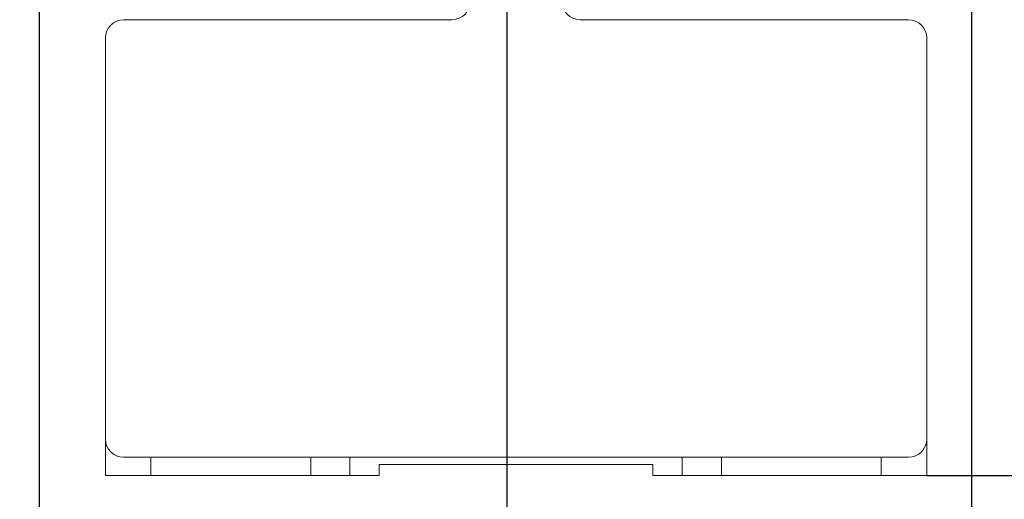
# Model space of a CAD drawing. Header units: millimetres. Extents: x 5437 to 18441, y -4466 to 3128.
# Tile 332 of 497: x 13336 to 13876, y -593 to -330. Entities that reach past the tile are written whole.
import ezdxf

# ---------------------------------------------------------------- set-up
doc = ezdxf.new("R2010")
doc.units = ezdxf.units.MM
doc.layers.add('1', color=7, linetype='Continuous', true_color=0xffffff)
doc.dimstyles.get("Standard").update_dxf_attribs({"dimtxt": 0.18, "dimasz": 0.18, "dimexe": 0.18, "dimexo": 0.0625, "dimgap": 0.09, "dimtad": 0, "dimtih": 1, "dimtoh": 1, "dimdec": 4, "dimzin": 0, "dimdsep": 46, "dimtxsty": 'Standard', "dimcen": 0.09, "dimadec": 0, "dimazin": 0, "dimtfac": 1, "dimtdec": 4, "dimtofl": 0, "dimtmove": 0, "dimatfit": 3, "dimfxl": 1, "dimtolj": 1, "dimtzin": 0, "dimarcsym": 0})

# ---------------------------------------------------------------- blocks, each defined once
blk = doc.blocks.new('*D3')
at = {"color": 0, "lineweight": -2, "transparency": 16777216}
for p, q in [((13674.15, 1169.56), (14135.36, 1169.56)), ((13833.15, -580.44), (14135.36, -580.44))]:
    blk.add_line(p, q, dxfattribs=at)
at = {"color": 0, "lineweight": 0, "transparency": 16777216}
for p, q in [((14135.18, 1089.56), (14135.18, 421.32)), ((14135.18, -500.44), (14135.18, 167.81))]:
    blk.add_line(p, q, dxfattribs=at)
at = {"color": 0, "lineweight": 20, "transparency": 16777216}
for points in [[(14121.85, 1089.56), (14148.51, 1089.56), (14135.18, 1169.56)], [(14121.85, -500.44), (14148.51, -500.44), (14135.18, -580.44)]]:
    blk.add_solid(points, dxfattribs=at)
at = {"layer": 'Defpoints', "color": 0, "lineweight": 20, "transparency": 16777216}
for p in [(13674.08, 1169.56), (13833.08, -580.44), (14135.18, -580.44)]:
    blk.add_point(p, dxfattribs=at)
at = {"color": 0, "lineweight": 20, "transparency": 16777216, "insert": (14135.18, 294.56), "char_height": 80, "attachment_point": 5, "rotation": 270}
blk.add_mtext('\\A1;1750', dxfattribs=at)
blk = doc.blocks.new('*D4')
at = {"color": 0, "lineweight": -2, "transparency": 16777216}
for p, q in [((13346.81, 234.5), (13346.81, -825.63)), ((13857.59, -64.5), (13857.59, -825.63))]:
    blk.add_line(p, q, dxfattribs=at)
at = {"color": 0, "lineweight": 0, "transparency": 16777216}
for p, q in [((13426.81, -825.45), (13508.78, -825.45)), ((13777.59, -825.45), (13695.62, -825.45))]:
    blk.add_line(p, q, dxfattribs=at)
at = {"color": 0, "lineweight": 20, "transparency": 16777216}
for points in [[(13426.81, -812.12), (13426.81, -838.79), (13346.81, -825.45)], [(13777.59, -812.12), (13777.59, -838.79), (13857.59, -825.45)]]:
    blk.add_solid(points, dxfattribs=at)
at = {"layer": 'Defpoints', "color": 0, "lineweight": 20, "transparency": 16777216}
for p in [(13346.81, 234.56), (13857.59, -64.44), (13346.81, -825.45)]:
    blk.add_point(p, dxfattribs=at)
at = {"color": 0, "lineweight": 20, "transparency": 16777216, "insert": (13602.2, -825.45), "char_height": 80, "attachment_point": 5}
blk.add_mtext('\\A1;515', dxfattribs=at)
blk = doc.blocks.new('*D5')
at = {"color": 0, "lineweight": -2, "transparency": 16777216}
for p, q in [((13603.08, -320.5), (13603.08, -694.53)), ((13346.81, -825.39), (13346.81, -694.17))]:
    blk.add_line(p, q, dxfattribs=at)
at = {"color": 0, "lineweight": 0, "transparency": 16777216}
for p, q in [((13346.81, -694.35), (13266.81, -694.35)), ((13523.08, -694.35), (13426.81, -694.35))]:
    blk.add_line(p, q, dxfattribs=at)
at = {"color": 0, "lineweight": 20, "transparency": 16777216}
for points in [[(13426.81, -681.02), (13426.81, -707.69), (13346.81, -694.35)], [(13523.08, -681.02), (13523.08, -707.69), (13603.08, -694.35)]]:
    blk.add_solid(points, dxfattribs=at)
at = {"layer": 'Defpoints', "color": 0, "lineweight": 20, "transparency": 16777216}
for p in [(13603.08, -320.44), (13346.81, -694.35), (13346.81, -825.45)]:
    blk.add_point(p, dxfattribs=at)
at = {"color": 0, "lineweight": 20, "transparency": 16777216, "insert": (13166.72, -694.35), "char_height": 80, "attachment_point": 5}
blk.add_mtext('\\A1;250', dxfattribs=at)

msp = doc.modelspace()

# ---------------------------------------------------------------- linework, layer by layer
at = {"layer": '1', "color": 0, "lineweight": 20}
for p, q in [((13393.08476, -330.43566), (13573.08476, -330.43566)), ((13643.08476, -330.43566), (13823.08476, -330.43566)), ((13383.08476, -560.43566), (13383.08476, -340.43566)), ((13833.08476, -560.43566), (13833.08476, -340.43566)), ((13383.08476, -580.43566), (13383.08476, -560.43598)), ((13833.08476, -580.43566), (13833.08476, -560.43598)), ((13393.08476, -570.43566), (13823.08476, -570.43566)), ((13408.08476, -580.43566), (13408.08476, -570.43535)), ((13495.58476, -570.43566), (13495.58476, -580.43566)), ((13517.08476, -580.43566), (13517.08476, -570.43535)), ((13699.08476, -580.43566), (13699.08476, -570.43535)), ((13720.58476, -570.43566), (13720.58476, -580.43566)), ((13808.08476, -580.43566), (13808.08476, -570.43535)), ((13533.08476, -574.43566), (13683.08476, -574.43566)), ((13533.08476, -580.43566), (13533.08476, -574.43566)), ((13683.08476, -580.43566), (13683.08476, -574.43566)), ((13383.08476, -580.43566), (13408.08476, -580.43566)), ((13408.08476, -580.43566), (13495.58476, -580.43566)), ((13495.58476, -580.43566), (13517.08476, -580.43566)), ((13517.08476, -580.43566), (13533.08476, -580.43566)), ((13683.08476, -580.43566), (13699.08476, -580.43566)), ((13720.58476, -580.43566), (13699.08476, -580.43566)), ((13720.58476, -580.43566), (13808.08476, -580.43566)), ((13808.08476, -580.43566), (13833.08476, -580.43566))]:
    msp.add_line(p, q, dxfattribs=at)
for centre, start, end in [((13573.08476, -320.43566), 270, 0), ((13643.08476, -320.43566), 180, 270), ((13393.08476, -340.43566), 90, 180), ((13823.08476, -340.43566), 0, 90), ((13393.08476, -560.43566), 180, 270), ((13823.08476, -560.43566), 270, 0)]:
    msp.add_arc(centre, 10, start, end, dxfattribs=at)

# ---------------------------------------------------------------- dimensions: what is measured, and where the dimension line sits
at = {"color": 0, "lineweight": 20}
dim = msp.add_linear_dim(base=(14135.18029, -580.43566), p1=(13674.08476, 1169.56434), p2=(13833.08476, -580.43566), angle=90, dimstyle='Standard', override={"dimtxt": 80, "dimasz": 80, "dimdec": 0, "dimlwd": 0}, dxfattribs=at)
dim.commit()
dim.dimension.update_dxf_attribs({"geometry": '*D3', "text_midpoint": (14135.18029, 294.56434), "text_rotation": 270})
dim = msp.add_linear_dim(base=(13346.81039, -825.45454), p1=(13857.58667, -64.43566), p2=(13346.81039, 234.56434), text='515', dimstyle='Standard', override={"dimtxt": 80, "dimasz": 80, "dimdec": 0, "dimlwd": 0}, dxfattribs=at)
dim.commit()
dim.dimension.update_dxf_attribs({"geometry": '*D4', "text_midpoint": (13602.19853, -825.45454)})
dim = msp.add_linear_dim(base=(13346.81039, -694.35297), p1=(13603.08476, -320.43566), p2=(13346.81039, -825.45454), text='250', dimstyle='Standard', override={"dimtxt": 80, "dimasz": 80, "dimdec": 0, "dimlwd": 0}, dxfattribs=at)
dim.commit()
dim.dimension.update_dxf_attribs({"geometry": '*D5', "text_midpoint": (13166.72039, -694.35297), "dimtype": 160})

doc.saveas('drawing.dxf')
